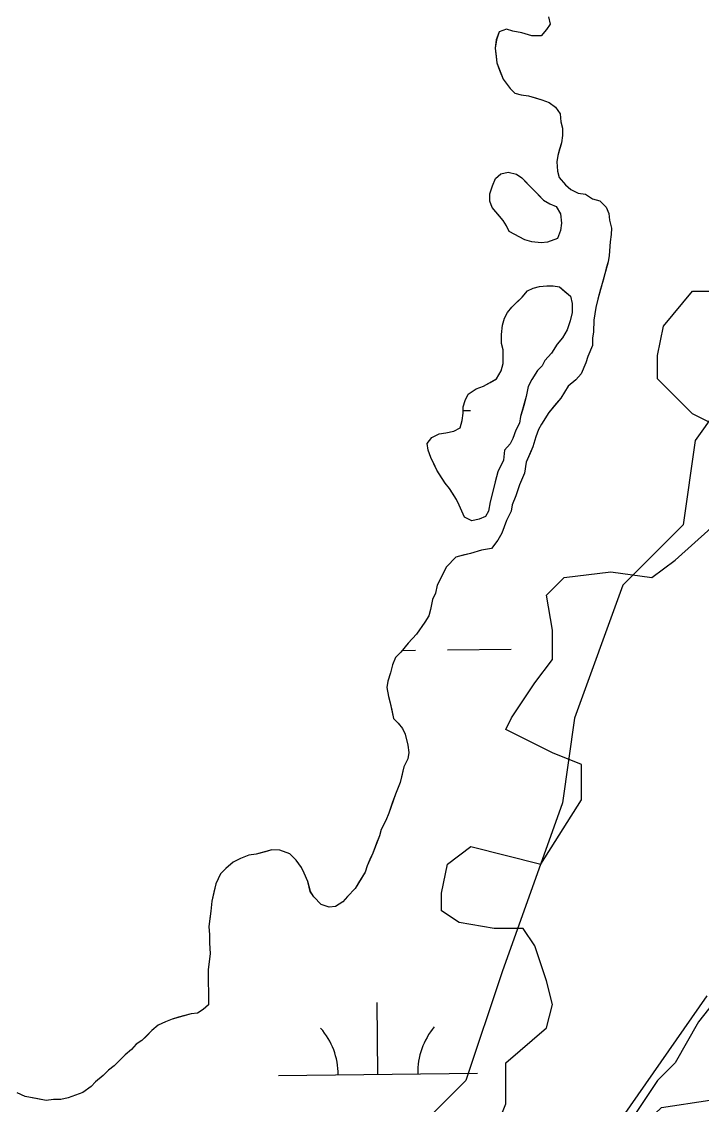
# Model space of a CAD drawing. Extents: x 3734862 to 3772949, y 391520 to 417239.
# Drawn here: x 3749332 to 3749673, y 410425 to 410968 of the extents above; entities that cross this region are included whole.
import ezdxf

# ---------------------------------------------------------------- set-up
doc = ezdxf.new("R2010")
doc.units = 0
doc.layers.add('V-TOPO-SHOR', color=7, linetype='Continuous')
doc.layers.add('V-WETL-SWMP', color=7, linetype='Continuous')

msp = doc.modelspace()

# ---------------------------------------------------------------- linework, layer by layer
at = {"layer": 'V-TOPO-SHOR'}
for points in [[(3749596.74, 410970.52), (3749597.6, 410966.84), (3749595.74, 410964.12), (3749592.95, 410960.96), (3749588.38, 410961.02), (3749583.37, 410962.46), (3749578.81, 410963.43), (3749575.62, 410964.39), (3749571.94, 410963.06), (3749570.51, 410958.97), (3749570, 410954.85), (3749570.41, 410950.73), (3749570.82, 410947.53), (3749572.15, 410943.85), (3749573.92, 410939.25), (3749577.52, 410934.63), (3749579.77, 410932.32), (3749582.96, 410931.36), (3749586.61, 410930.85), (3749590.26, 410929.89), (3749593.45, 410928.93), (3749597.09, 410927.51), (3749600.26, 410925.19), (3749602.51, 410921.95), (3749602.91, 410917.83), (3749603.78, 410914.62), (3749603.73, 410910.96), (3749603.23, 410907.31), (3749602.27, 410904.12), (3749601.32, 410900.93), (3749600.82, 410897.73), (3749601.22, 410893.15), (3749602.09, 410889.94), (3749605.24, 410886.24), (3749607.96, 410883.92), (3749611.59, 410882.04), (3749615.25, 410881.54), (3749618.87, 410879.2), (3749622.52, 410878.24)], [(3749577.04, 410862.82), (3749575.7, 410865.59), (3749573.91, 410868.35), (3749571.2, 410871.59), (3749568.5, 410874.83), (3749567.17, 410878.05), (3749567.22, 410881.71), (3749568.65, 410885.8), (3749570.06, 410889.44), (3749572.84, 410891.7), (3749576.51, 410892.56), (3749580.61, 410891.59), (3749583.33, 410889.73), (3749586.04, 410886.95), (3749589.2, 410883.71), (3749591.46, 410881.39), (3749594.17, 410878.61), (3749597.34, 410876.74), (3749600.53, 410875.32), (3749602.76, 410871.64), (3749603.16, 410867.05), (3749602.66, 410863.4), (3749601.23, 410859.31), (3749596.18, 410857.54), (3749592.97, 410857.13), (3749588.4, 410857.64), (3749584.76, 410858.6), (3749577.04, 410862.82)], [(3749622.52, 410878.24), (3749625.68, 410875), (3749627.01, 410871.78), (3749627.42, 410868.57), (3749628.29, 410864.44), (3749628.24, 410861.24), (3749627.74, 410857.59), (3749627.19, 410850.73), (3749626.69, 410847.54), (3749625.74, 410844.35), (3749624.29, 410838.88), (3749622.85, 410833.86), (3749621.42, 410828.85), (3749620.45, 410824.75), (3749619.45, 410818.36), (3749619.37, 410812.41), (3749618.87, 410809.22), (3749618.83, 410805.56), (3749616.47, 410800.1), (3749615.51, 410796.91), (3749613.15, 410791.45), (3749610.37, 410788.29), (3749606.67, 410785.13), (3749602.93, 410779.23), (3749600.61, 410776.52), (3749596.89, 410772), (3749593.15, 410766.1), (3749591.74, 410763.37), (3749590.33, 410759.73), (3749588.89, 410754.72), (3749587.47, 410751.54), (3749585.58, 410746.98), (3749584.6, 410741.51), (3749582.23, 410735.59), (3749580.33, 410730.13), (3749578.44, 410725.58), (3749577.95, 410722.39), (3749575.6, 410717.84), (3749573.23, 410711.47), (3749571.35, 410707.83), (3749568.09, 410703.76), (3749563.05, 410702.91), (3749557.54, 410701.15), (3749553.87, 410700.29), (3749550.2, 410699.42), (3749545.56, 410694.45), (3749542.27, 410688.09), (3749540.87, 410685.36), (3749539.9, 410681.26), (3749538.48, 410678.07), (3749537.5, 410673.05), (3749536.55, 410669.87), (3749534.68, 410666.69), (3749530.48, 410660.79), (3749526.31, 410656.28), (3749522.59, 410651.75), (3749519.81, 410649.04), (3749518.39, 410645.4), (3749517.42, 410641.3), (3749516, 410637.2), (3749515.5, 410634), (3749516.35, 410629.42), (3749517.22, 410626.21), (3749518.09, 410622.54), (3749518.95, 410618.41), (3749521.21, 410616.09), (3749523.46, 410613.32), (3749524.79, 410610.56), (3749526.09, 410605.05), (3749526.5, 410601.39), (3749526, 410598.19), (3749524.12, 410594.1), (3749523.16, 410590.45), (3749522.19, 410586.35), (3749519.83, 410580.43), (3749518.4, 410576.33), (3749516.5, 410570.87), (3749515.08, 410567.23), (3749512.73, 410562.68), (3749511.78, 410559.49), (3749510.36, 410555.85), (3749508.46, 410550.85), (3749507.05, 410547.66), (3749505.63, 410544.48), (3749504.68, 410541.29), (3749501.87, 410536.75), (3749499.54, 410533.12), (3749495.83, 410529.06), (3749493.5, 410526.34), (3749489.81, 410524.1), (3749486.61, 410523.69), (3749482.51, 410525.11), (3749478.9, 410528.82), (3749477.1, 410531.59), (3749475.8, 410536.64), (3749474.02, 410540.78), (3749472.69, 410543.54), (3749469.99, 410547.23), (3749466.83, 410550.48), (3749461.83, 410552.37), (3749457.71, 410552.42)], [(3749731.03, 410842.88), (3749670.41, 410758), (3749664.34, 410715.56), (3749634.03, 410685.25), (3749609.78, 410618.56), (3749603.72, 410576.12), (3749573.4, 410491.24), (3749555.21, 410436.68), (3749537.03, 410418.49), (3749506.71, 410400.3), (3749494.59, 410327.55), (3749512.78, 410272.98), (3749537.03, 410279.05), (3749567.34, 410297.23), (3749615.84, 410363.92), (3749634.03, 410418.49), (3749676.47, 410479.12)], [(3749551.91, 410725.47), (3749550.58, 410728.23), (3749548.78, 410731), (3749546.99, 410733.77), (3749544.74, 410736.54), (3749542.94, 410739.31), (3749540.71, 410743), (3749538.92, 410746.68), (3749537.59, 410749.44), (3749536.26, 410753.12), (3749535.85, 410756.33), (3749538.18, 410759.5), (3749541.86, 410761.28), (3749545.07, 410761.69), (3749549.2, 410762.55), (3749552.42, 410764.34), (3749553.38, 410767.99), (3749553.89, 410771.64), (3749553.93, 410774.84), (3749554.89, 410778.03), (3749556.3, 410781.22), (3749560.45, 410783.91), (3749564.13, 410785.23), (3749567.35, 410787.02), (3749570.58, 410788.8), (3749572.92, 410792.89), (3749573.88, 410796.54), (3749573.92, 410799.74), (3749573.97, 410803.4), (3749573.1, 410806.61), (3749573.16, 410811.18), (3749573.67, 410815.75), (3749574.64, 410819.4), (3749576.05, 410822.13), (3749578.37, 410824.84), (3749580.69, 410827.1), (3749583.47, 410829.8), (3749586.25, 410832.97), (3749589.01, 410834.31), (3749592.23, 410835.18), (3749595.89, 410835.59), (3749599.09, 410835.55), (3749602.29, 410835.05), (3749605, 410832.73), (3749607.71, 410830.4), (3749608.58, 410826.73), (3749608.52, 410822.16), (3749607.56, 410818.05), (3749606.12, 410813.5), (3749603.78, 410809.41), (3749601, 410806.25), (3749598.19, 410801.71), (3749594.94, 410798.09), (3749593.54, 410795.37), (3749591.22, 410793.11), (3749588.42, 410788.57), (3749586.54, 410784.94), (3749585.56, 410779.92), (3749584.6, 410776.73), (3749583.64, 410773.08), (3749582.68, 410769.89), (3749582.18, 410766.7), (3749580.31, 410763.06), (3749578.88, 410758.96), (3749577.47, 410756.24), (3749574.69, 410753.07), (3749574.16, 410748.05), (3749571.34, 410742.14), (3749569.9, 410737.13), (3749568.94, 410733.02), (3749567.48, 410727.1), (3749566.51, 410722.53), (3749565.1, 410719.81), (3749561.88, 410718.48), (3749558.21, 410717.61), (3749554.58, 410719.49), (3749551.91, 410725.47)], [(3749457.71, 410552.42), (3749454.5, 410551.55), (3749449.9, 410550.24), (3749446.24, 410549.83), (3749442.1, 410548.05), (3749438.42, 410546.27), (3749434.72, 410543.12), (3749431.94, 410540.41), (3749429.58, 410535.41), (3749428.62, 410531.31), (3749427.64, 410526.74), (3749427.12, 410521.72), (3749426.61, 410518.07), (3749426.1, 410513.96), (3749426.5, 410509.84), (3749426.45, 410505.72), (3749426.84, 410500.23), (3749425.82, 410492.46), (3749426.04, 410474.62)], [(3749426.04, 410474.62), (3749423.27, 410472.37), (3749420.5, 410470.58), (3749417.29, 410470.16), (3749414.08, 410469.29), (3749410.87, 410468.41), (3749407.66, 410467.54), (3749404.44, 410466.21), (3749400.75, 410464.43), (3749397.52, 410461.73), (3749394.74, 410459.02), (3749392.42, 410456.76), (3749389.65, 410454.97), (3749387.33, 410452.26), (3749384.09, 410449.55), (3749380.85, 410446.39), (3749378.53, 410444.14), (3749375.76, 410441.89), (3749372.98, 410439.18), (3749369.28, 410436.03), (3749366.96, 410433.77), (3749362.8, 410430.62), (3749359.13, 410429.29), (3749355.45, 410427.97), (3749351.78, 410427.1), (3749348.12, 410427.15), (3749344.46, 410426.74), (3749339.44, 410427.73), (3749333.96, 410428.71), (3749329.87, 410430.59)]]:
    msp.add_lwpolyline(points, dxfattribs=at)
at = {"layer": 'V-WETL-SWMP'}
for p, q in [((3749553.9, 410772.95), (3749557.55, 410772.98)), ((3749523.24, 410652.54), (3749529.99, 410652.61)), ((3749545.98, 410652.78), (3749577.98, 410653.12)), ((3749511.08, 410439.8), (3749510.7, 410475.8)), ((3749461.08, 410439.27), (3749561.07, 410440.33))]:
    msp.add_line(p, q, dxfattribs=at)
for points in [[(3749596.74, 410970.52), (3749597.6, 410966.85), (3749595.74, 410964.12), (3749592.95, 410960.96), (3749588.38, 410961.02), (3749583.37, 410962.46), (3749578.81, 410963.43), (3749575.62, 410964.39), (3749571.94, 410963.06), (3749570.52, 410958.97), (3749570, 410954.86), (3749570.82, 410947.53), (3749573.92, 410939.25), (3749577.52, 410934.63), (3749579.77, 410932.31), (3749582.96, 410931.36), (3749586.61, 410930.85), (3749593.45, 410928.93), (3749597.09, 410927.51), (3749600.26, 410925.18), (3749602.51, 410921.95), (3749602.91, 410917.83), (3749603.78, 410914.62), (3749603.74, 410910.96), (3749603.23, 410907.31), (3749601.32, 410900.93), (3749600.82, 410897.73), (3749601.22, 410893.15), (3749602.09, 410889.94), (3749605.24, 410886.24), (3749607.96, 410883.92), (3749611.59, 410882.04), (3749615.25, 410881.54), (3749618.87, 410879.2), (3749622.52, 410878.24), (3749625.68, 410874.99), (3749627.01, 410871.78), (3749627.43, 410868.57), (3749628.29, 410864.44), (3749628.24, 410861.24), (3749627.74, 410857.59), (3749627.19, 410850.73), (3749626.69, 410847.54), (3749621.42, 410828.85), (3749620.45, 410824.75), (3749619.45, 410818.36), (3749619.37, 410812.41), (3749618.87, 410809.22), (3749618.83, 410805.56), (3749616.47, 410800.1), (3749615.51, 410796.91), (3749613.15, 410791.45), (3749610.37, 410788.29), (3749606.67, 410785.13), (3749602.93, 410779.23), (3749596.89, 410771.99), (3749593.15, 410766.1), (3749591.74, 410763.37), (3749590.33, 410759.73), (3749588.89, 410754.72), (3749585.58, 410746.98), (3749584.6, 410741.51), (3749582.23, 410735.59), (3749580.33, 410730.13), (3749578.44, 410725.58), (3749577.94, 410722.38), (3749575.6, 410717.84), (3749573.23, 410711.47), (3749571.35, 410707.83), (3749568.09, 410703.76), (3749563.05, 410702.91), (3749557.54, 410701.15), (3749550.2, 410699.42)], [(3749686.68, 410762.49), (3749669.08, 410771.29), (3749651.49, 410788.9), (3749651.49, 410800.64), (3749654.42, 410815.31), (3749669.08, 410832.91), (3749716, 410832.91)], [(3749569.38, 410410.37), (3749575.25, 410425.04), (3749575.25, 410445.58), (3749595.77, 410463.19), (3749598.71, 410474.93), (3749595.77, 410486.66), (3749589.91, 410504.27), (3749584.05, 410513.07), (3749569.38, 410513.07), (3749551.79, 410516.01), (3749542.99, 410521.88), (3749542.99, 410530.68), (3749545.92, 410545.35), (3749557.65, 410554.15), (3749592.84, 410545.35), (3749613.37, 410577.63), (3749613.37, 410595.23), (3749598.71, 410601.1), (3749575.25, 410612.84), (3749578.18, 410618.71), (3749589.91, 410636.32), (3749598.71, 410648.05), (3749598.71, 410662.72), (3749595.77, 410680.33), (3749604.57, 410689.13), (3749628.03, 410692.07), (3749648.56, 410689.13), (3749660.29, 410697.93), (3749686.68, 410721.41)], [(3749550.2, 410699.42), (3749545.56, 410694.45), (3749540.87, 410685.36), (3749539.9, 410681.26), (3749538.48, 410678.07), (3749537.5, 410673.05), (3749536.55, 410669.86), (3749534.68, 410666.69), (3749530.48, 410660.8), (3749526.31, 410656.28), (3749522.59, 410651.75), (3749519.81, 410649.04), (3749518.39, 410645.4), (3749517.42, 410641.3), (3749515.99, 410637.2), (3749515.5, 410634), (3749516.35, 410629.42), (3749517.22, 410626.21), (3749518.95, 410618.41), (3749521.21, 410616.09), (3749523.46, 410613.32), (3749524.79, 410610.55), (3749526.09, 410605.05), (3749526.5, 410601.38), (3749526, 410598.19), (3749524.12, 410594.1), (3749522.19, 410586.35), (3749519.83, 410580.43), (3749516.5, 410570.87), (3749515.08, 410567.23), (3749512.73, 410562.68), (3749511.78, 410559.49), (3749508.46, 410550.85), (3749505.63, 410544.48), (3749504.68, 410541.29), (3749499.54, 410533.12), (3749495.83, 410529.06), (3749493.5, 410526.34), (3749489.81, 410524.1), (3749486.61, 410523.69), (3749482.51, 410525.11), (3749478.9, 410528.82), (3749477.11, 410531.59), (3749475.8, 410536.64), (3749474.02, 410540.78), (3749472.69, 410543.54), (3749469.99, 410547.23), (3749466.83, 410550.48), (3749461.83, 410552.37), (3749457.71, 410552.42), (3749449.9, 410550.24), (3749446.24, 410549.83), (3749442.1, 410548.05), (3749438.42, 410546.27), (3749434.72, 410543.12), (3749431.94, 410540.41), (3749429.58, 410535.41), (3749427.64, 410526.74), (3749427.12, 410521.72), (3749426.1, 410513.96), (3749426.51, 410509.84), (3749426.45, 410505.72), (3749426.84, 410500.23), (3749425.82, 410492.46), (3749426.04, 410474.62), (3749423.27, 410472.37), (3749420.5, 410470.58), (3749417.3, 410470.16), (3749407.66, 410467.54), (3749404.44, 410466.21), (3749400.75, 410464.43), (3749397.52, 410461.73), (3749392.42, 410456.76), (3749389.65, 410454.97), (3749387.33, 410452.26), (3749384.09, 410449.55), (3749378.53, 410444.14), (3749375.76, 410441.89), (3749372.98, 410439.18), (3749369.28, 410436.03), (3749366.96, 410433.77), (3749362.8, 410430.62), (3749355.45, 410427.97), (3749351.78, 410427.1), (3749348.12, 410427.15), (3749344.46, 410426.74), (3749333.96, 410428.71), (3749329.87, 410430.59)], [(3749716, 410521.88), (3749672.02, 410466.12), (3749660.29, 410445.58), (3749651.49, 410436.78), (3749622.17, 410392.77)], [(3749456.17, 410022.7), (3749478.38, 410076.84), (3749492.62, 410116.9), (3749512.55, 410171.98), (3749528.04, 410202.42), (3749545.28, 410226.44), (3749565.32, 410254.99), (3749587.45, 410303.65), (3749616.25, 410371.88), (3749639.61, 410409.99), (3749653.51, 410423.07), (3749677.8, 410426.87), (3749698.3, 410420.66), (3749704.06, 410406.86), (3749700.43, 410373.98), (3749687.31, 410315.15), (3749671.03, 410259.1), (3749666.42, 410221.2), (3749663.25, 410188.77), (3749652.65, 410147.74), (3749645.23, 410104.84), (3749638.27, 410061.94), (3749625.26, 410011.8)]]:
    msp.add_lwpolyline(points, dxfattribs=at)
for points in [[(3749584.76, 410858.6), (3749577.04, 410862.82), (3749575.7, 410865.59), (3749573.91, 410868.35), (3749568.5, 410874.83), (3749567.17, 410878.05), (3749567.22, 410881.71), (3749568.64, 410885.8), (3749570.06, 410889.44), (3749572.84, 410891.7), (3749576.51, 410892.56), (3749580.61, 410891.59), (3749583.33, 410889.73), (3749594.17, 410878.61), (3749597.34, 410876.74), (3749600.53, 410875.32), (3749602.77, 410871.64), (3749603.16, 410867.06), (3749602.66, 410863.4), (3749601.23, 410859.3), (3749596.18, 410857.54), (3749592.97, 410857.13), (3749588.4, 410857.64)], [(3749554.58, 410719.49), (3749551.91, 410725.47), (3749550.58, 410728.23), (3749546.99, 410733.77), (3749544.74, 410736.54), (3749540.71, 410743), (3749537.59, 410749.44), (3749536.26, 410753.12), (3749535.85, 410756.33), (3749538.18, 410759.5), (3749541.86, 410761.28), (3749545.07, 410761.69), (3749549.19, 410762.55), (3749552.42, 410764.34), (3749553.38, 410767.99), (3749553.89, 410771.64), (3749553.93, 410774.84), (3749554.89, 410778.03), (3749556.3, 410781.22), (3749560.45, 410783.91), (3749564.13, 410785.23), (3749570.58, 410788.81), (3749572.92, 410792.89), (3749573.88, 410796.54), (3749573.97, 410803.4), (3749573.1, 410806.61), (3749573.16, 410811.18), (3749573.68, 410815.75), (3749574.64, 410819.4), (3749576.05, 410822.13), (3749578.37, 410824.84), (3749583.46, 410829.8), (3749586.25, 410832.97), (3749589.01, 410834.31), (3749592.23, 410835.18), (3749595.89, 410835.59), (3749599.09, 410835.55), (3749602.29, 410835.05), (3749607.71, 410830.4), (3749608.58, 410826.73), (3749608.52, 410822.16), (3749607.55, 410818.05), (3749606.12, 410813.5), (3749603.78, 410809.41), (3749601, 410806.25), (3749598.19, 410801.71), (3749594.94, 410798.09), (3749593.54, 410795.37), (3749591.22, 410793.11), (3749588.42, 410788.57), (3749586.54, 410784.94), (3749585.56, 410779.92), (3749582.68, 410769.89), (3749582.18, 410766.7), (3749580.31, 410763.06), (3749578.88, 410758.97), (3749577.47, 410756.24), (3749574.69, 410753.07), (3749574.16, 410748.05), (3749571.34, 410742.14), (3749569.9, 410737.13), (3749567.48, 410727.1), (3749566.51, 410722.53), (3749565.1, 410719.81), (3749561.88, 410718.48), (3749558.21, 410717.61)]]:
    msp.add_lwpolyline(points, close=True, dxfattribs=at)
for centre, start, end in [((3749455.83, 410439.69), 359.8334, 41.377), ((3749566.31, 410440.86), 139.8334, 181.377)]:
    msp.add_arc(centre, 35.25, start, end, dxfattribs=at)

doc.saveas('drawing.dxf')
